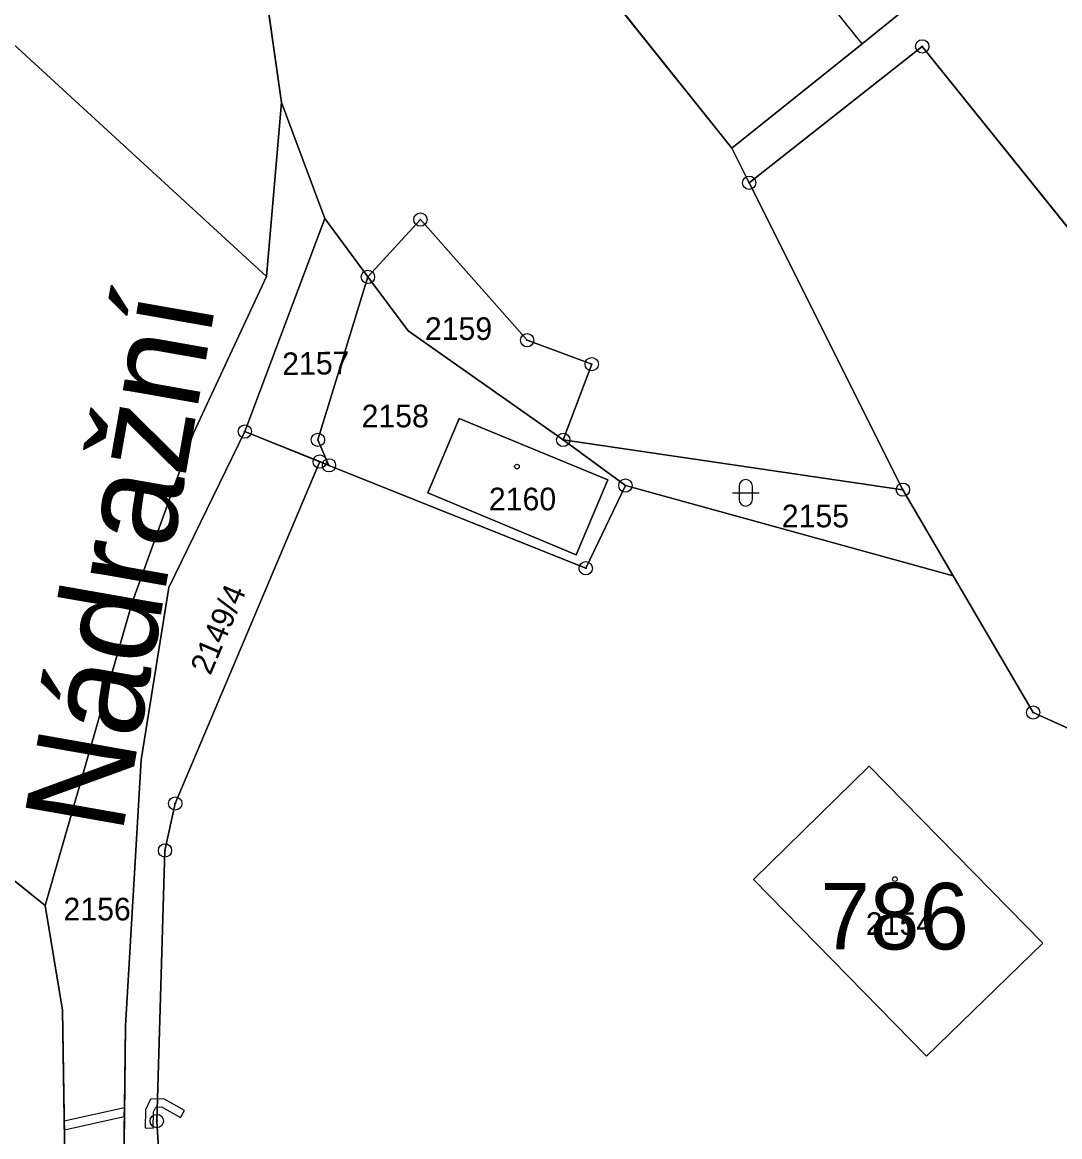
# Model space of a CAD drawing. Extents: x -689422 to -685210, y -987725 to -982160.
# Drawn here: x -686465.6 to -686387.6, y -985556.7 to -985472.9 of the extents above; entities that cross this region are included whole.
import ezdxf

# ---------------------------------------------------------------- set-up
doc = ezdxf.new("R2010")
doc.units = 0
for name, color, linetype in [('KN_Budovy', 7, 'Continuous'), ('KN_Budovy_cisla_domovni', 7, 'Continuous'), ('KN_Hranice_parcel', 7, 'Continuous'), ('KN_Hranice_parcel_vnitrni_kresba', 7, 'Continuous'), ('KN_Parcelni cisla', 7, 'Continuous'), ('KN_Polygon parcely', 7, 'Continuous'), ('KN_Popisy_pomistni nazvy nazvy ulic', 7, 'Continuous'), ('KN_POZEMKY_OSTATNI PLOCHA', 7, 'Continuous'), ('KN_POZEMKY_ZAHRADA', 7, 'Continuous'), ('KN_POZEMKY_ZASTAVENA PLOCHA', 7, 'Continuous'), ('KN_VYUZITI_14_ostatni plocha_dráha', 7, 'Continuous'), ('KN_VYUZITI_17_ostatni plocha_ostatni komunikace', 7, 'Continuous'), ('KN_VYUZITI_23_ostatni plocha_manipulacni plocha', 7, 'Continuous'), ('KN_VYUZITI_26_ostatni plocha_jina plocha', 7, 'Continuous'), ('KN_VYUZITI_27_ostatni plocha_neplodna puda', 7, 'Continuous'), ('KN_Věcná břemena k části', 7, 'Continuous'), ('KN_Značky bodu BP', 7, 'Continuous'), ('KN_Značky budov', 7, 'Continuous'), ('KN_Značky kultur', 7, 'Continuous')]:
    doc.layers.add(name, color=color, linetype=linetype)

msp = doc.modelspace()

# ---------------------------------------------------------------- linework, layer by layer
at = {"layer": 'KN_Budovy'}
for points in [[(-686412.29, -985482.34), (-686402.5, -985474.48), (-686414.07, -985460.03), (-686418.23, -985454.83), (-686421.08, -985457.13), (-686427.97, -985462.7)], [(-686432.79, -985502.66), (-686435.15, -985508.26), (-686423.99, -985512.91), (-686421.62, -985507.27)], [(-686397.65, -985550.62), (-686388.92, -985542.12), (-686401.98, -985528.82), (-686410.67, -985537.34)]]:
    msp.add_lwpolyline(points, close=True, dxfattribs=at)
at = {"layer": 'KN_Hranice_parcel'}
for p, q in [((-686446.16, -985478.91), (-686449.98, -985451.82)), ((-686427.97, -985462.7), (-686412.29, -985482.34)), ((-686447.28, -985492), (-686467.2, -985473.69)), ((-686446.16, -985478.91), (-686447.28, -985492)), ((-686442.9, -985487.63), (-686446.16, -985478.91)), ((-686412.29, -985482.34), (-686410.99, -985484.94)), ((-686399.43, -985508.02), (-686410.99, -985484.94)), ((-686448.91, -985503.65), (-686442.9, -985487.63)), ((-686439.65, -985492.02), (-686442.9, -985487.63)), ((-686443.28, -985505.91), (-686448.91, -985503.65)), ((-686424.97, -985504.28), (-686420.3, -985507.71)), ((-686399.43, -985508.02), (-686424.97, -985504.28)), ((-686443.28, -985505.91), (-686442.58, -985506.19)), ((-686420.3, -985507.71), (-686395.65, -985514.5)), ((-686395.65, -985514.5), (-686399.43, -985508.02))]:
    msp.add_line(p, q, dxfattribs=at)
for points in [[(-686427.97, -985462.7), (-686421.08, -985457.13), (-686423.59, -985454.01), (-686426.02, -985456.07), (-686428.56, -985452.91), (-686420.15, -985446.23), (-686417.64, -985449.36), (-686399.48, -985472.05), (-686402.5, -985474.48), (-686412.29, -985482.34)], [(-686410.99, -985484.94), (-686397.98, -985474.68), (-686361.54, -985520.02), (-686319.63, -985572.26), (-686323.29, -985575.21)], [(-686424.97, -985504.28), (-686422.83, -985498.58), (-686427.68, -985496.78), (-686435.71, -985487.71), (-686439.65, -985492.02)], [(-686463.92, -985539.3), (-686462.01, -985532.68), (-686457.37, -985516.51), (-686452.79, -985503.82), (-686447.28, -985492)], [(-686442.58, -985506.19), (-686443.41, -985504.27), (-686439.65, -985492.02)], [(-686424.97, -985504.28), (-686436.64, -985496.08), (-686439.65, -985492.02)], [(-686421.62, -985507.27), (-686423.99, -985512.91), (-686435.15, -985508.26), (-686432.79, -985502.66), (-686421.62, -985507.27)], [(-686458.46, -985599.48), (-686457.89, -985548.34), (-686456.7, -985528.33), (-686454.62, -985515.37), (-686448.91, -985503.65)], [(-686452.85, -985598.84), (-686455.53, -985555.5), (-686454.91, -985535.15), (-686454.14, -985531.62), (-686443.28, -985505.91)], [(-686442.58, -985506.19), (-686423.28, -985513.93), (-686420.3, -985507.71)], [(-686506.77, -985508.91), (-686500.11, -985511.39), (-686491.28, -985517.3), (-686463.92, -985539.3)], [(-686395.65, -985514.5), (-686389.64, -985524.78), (-686384.27, -985527.21), (-686357.64, -985557.69)], [(-686388.92, -985542.12), (-686401.98, -985528.82), (-686410.67, -985537.34), (-686397.65, -985550.62), (-686388.92, -985542.12)], [(-686463.92, -985539.3), (-686462.61, -985547.16), (-686462.02, -985584.9)]]:
    msp.add_lwpolyline(points, dxfattribs=at)
at = {"layer": 'KN_Hranice_parcel_vnitrni_kresba'}
msp.add_line((-686402.5, -985474.48), (-686414.07, -985460.03), dxfattribs=at)
at = {"layer": 'KN_Polygon parcely'}
for points in [[(-686480.91, -985416.14), (-686500.86, -985442.73), (-686500.43, -985443.13), (-686467.2, -985473.69), (-686447.28, -985492), (-686446.16, -985478.91), (-686449.98, -985451.82)], [(-686522.1, -985423.2), (-686532.18, -985499.21), (-686526.37, -985502.11), (-686506.77, -985508.91), (-686500.11, -985511.39), (-686491.28, -985517.3), (-686463.92, -985539.3), (-686462.01, -985532.68), (-686457.37, -985516.51), (-686452.79, -985503.82), (-686447.28, -985492), (-686467.2, -985473.69), (-686484.83, -985487.52), (-686500.08, -985478.96), (-686492.05, -985472.18), (-686487.24, -985468.1), (-686501.5, -985444.55), (-686500.43, -985443.13), (-686500.86, -985442.73)], [(-686412.29, -985482.34), (-686402.5, -985474.48), (-686399.48, -985472.05), (-686417.64, -985449.36), (-686420.15, -985446.23), (-686428.56, -985452.91), (-686426.02, -985456.07), (-686423.59, -985454.01), (-686421.08, -985457.13), (-686427.97, -985462.7)], [(-686389.64, -985524.78), (-686384.27, -985527.21), (-686357.64, -985557.69), (-686338.74, -985579.32), (-686323.29, -985575.21), (-686319.63, -985572.26), (-686361.54, -985520.02), (-686397.98, -985474.68), (-686410.99, -985484.94), (-686399.43, -985508.02), (-686395.65, -985514.5)], [(-686442.58, -985506.19), (-686443.41, -985504.27), (-686439.65, -985492.02), (-686442.9, -985487.63), (-686448.91, -985503.65), (-686443.28, -985505.91)], [(-686439.65, -985492.02), (-686436.64, -985496.08), (-686424.97, -985504.28), (-686422.83, -985498.58), (-686427.68, -985496.78), (-686435.71, -985487.71)], [(-686423.28, -985513.93), (-686420.3, -985507.71), (-686424.97, -985504.28), (-686436.64, -985496.08), (-686439.65, -985492.02), (-686443.41, -985504.27), (-686442.58, -985506.19)], [(-686421.62, -985507.27), (-686423.99, -985512.91), (-686435.15, -985508.26), (-686432.79, -985502.66)], [(-686421.62, -985507.27), (-686432.79, -985502.66), (-686435.15, -985508.26), (-686423.99, -985512.91)], [(-686454.14, -985531.62), (-686443.28, -985505.91), (-686448.91, -985503.65), (-686454.62, -985515.37), (-686456.7, -985528.33), (-686457.89, -985548.34), (-686458.46, -985599.48), (-686455.58, -985599.15), (-686452.85, -985598.84), (-686455.53, -985555.5), (-686454.91, -985535.15)], [(-686420.3, -985507.71), (-686395.65, -985514.5), (-686399.43, -985508.02), (-686424.97, -985504.28)], [(-686443.28, -985505.91), (-686454.14, -985531.62), (-686454.91, -985535.15), (-686455.53, -985555.5), (-686452.85, -985598.84), (-686407.92, -985593.69), (-686357.64, -985557.69), (-686384.27, -985527.21), (-686389.64, -985524.78), (-686395.65, -985514.5), (-686420.3, -985507.71), (-686423.28, -985513.93), (-686442.58, -985506.19)], [(-686506.77, -985508.91), (-686510.21, -985575.49), (-686501.31, -985576.85), (-686462.02, -985584.9), (-686462.61, -985547.16), (-686463.92, -985539.3), (-686491.28, -985517.3), (-686500.11, -985511.39)], [(-686388.92, -985542.12), (-686397.65, -985550.62), (-686410.67, -985537.34), (-686401.98, -985528.82)], [(-686388.92, -985542.12), (-686401.98, -985528.82), (-686410.67, -985537.34), (-686397.65, -985550.62)]]:
    msp.add_lwpolyline(points, close=True, dxfattribs=at)
for points in [[(-686480.91, -985416.14), (-686449.98, -985451.82), (-686446.16, -985478.91), (-686442.9, -985487.63), (-686439.65, -985492.02), (-686435.71, -985487.71), (-686427.68, -985496.78), (-686422.83, -985498.58), (-686424.97, -985504.28), (-686399.43, -985508.02), (-686410.99, -985484.94), (-686412.29, -985482.34), (-686427.97, -985462.7), (-686453.06, -985421.28)], [(-686423.59, -985454.01), (-686426.02, -985456.07), (-686428.56, -985452.91), (-686420.15, -985446.23), (-686417.64, -985449.36), (-686399.48, -985472.05), (-686402.5, -985474.48), (-686412.29, -985482.34), (-686410.99, -985484.94), (-686397.98, -985474.68), (-686361.54, -985520.02), (-686319.63, -985572.26)], [(-686458.46, -985599.48), (-686457.89, -985548.34), (-686456.7, -985528.33), (-686454.62, -985515.37), (-686448.91, -985503.65), (-686442.9, -985487.63), (-686446.16, -985478.91), (-686447.28, -985492), (-686452.79, -985503.82), (-686457.37, -985516.51), (-686462.01, -985532.68), (-686463.92, -985539.3), (-686462.61, -985547.16), (-686462.02, -985584.9)]]:
    msp.add_lwpolyline(points, dxfattribs=at)
at = {"layer": 'KN_POZEMKY_OSTATNI PLOCHA'}
for p, q in [((-686446.16, -985478.91), (-686449.98, -985451.82)), ((-686427.97, -985462.7), (-686412.29, -985482.34)), ((-686402.5, -985474.48), (-686399.48, -985472.05)), ((-686412.29, -985482.34), (-686402.5, -985474.48)), ((-686397.98, -985474.68), (-686410.99, -985484.94)), ((-686410.99, -985484.94), (-686397.98, -985474.68)), ((-686361.54, -985520.02), (-686397.98, -985474.68)), ((-686397.98, -985474.68), (-686361.54, -985520.02)), ((-686447.28, -985492), (-686446.16, -985478.91)), ((-686446.16, -985478.91), (-686442.9, -985487.63)), ((-686442.9, -985487.63), (-686446.16, -985478.91)), ((-686410.99, -985484.94), (-686412.29, -985482.34)), ((-686412.29, -985482.34), (-686410.99, -985484.94)), ((-686399.43, -985508.02), (-686410.99, -985484.94)), ((-686410.99, -985484.94), (-686399.43, -985508.02)), ((-686442.9, -985487.63), (-686448.91, -985503.65)), ((-686448.91, -985503.65), (-686442.9, -985487.63)), ((-686442.9, -985487.63), (-686439.65, -985492.02)), ((-686439.65, -985492.02), (-686442.9, -985487.63)), ((-686439.65, -985492.02), (-686435.71, -985487.71)), ((-686435.71, -985487.71), (-686439.65, -985492.02)), ((-686435.71, -985487.71), (-686427.68, -985496.78)), ((-686427.68, -985496.78), (-686435.71, -985487.71)), ((-686452.79, -985503.82), (-686447.28, -985492)), ((-686439.65, -985492.02), (-686443.41, -985504.27)), ((-686443.41, -985504.27), (-686439.65, -985492.02)), ((-686439.65, -985492.02), (-686436.64, -985496.08)), ((-686436.64, -985496.08), (-686439.65, -985492.02)), ((-686436.64, -985496.08), (-686424.97, -985504.28)), ((-686424.97, -985504.28), (-686436.64, -985496.08)), ((-686427.68, -985496.78), (-686422.83, -985498.58)), ((-686422.83, -985498.58), (-686427.68, -985496.78)), ((-686422.83, -985498.58), (-686424.97, -985504.28)), ((-686424.97, -985504.28), (-686422.83, -985498.58)), ((-686432.79, -985502.66), (-686435.15, -985508.26)), ((-686421.62, -985507.27), (-686432.79, -985502.66)), ((-686457.37, -985516.51), (-686452.79, -985503.82)), ((-686448.91, -985503.65), (-686454.62, -985515.37)), ((-686454.62, -985515.37), (-686448.91, -985503.65)), ((-686442.58, -985506.19), (-686448.91, -985503.65)), ((-686448.91, -985503.65), (-686442.58, -985506.19)), ((-686443.41, -985504.27), (-686442.58, -985506.19)), ((-686442.58, -985506.19), (-686443.41, -985504.27)), ((-686420.3, -985507.71), (-686424.97, -985504.28)), ((-686424.97, -985504.28), (-686399.43, -985508.02)), ((-686424.97, -985504.28), (-686420.3, -985507.71)), ((-686399.43, -985508.02), (-686424.97, -985504.28)), ((-686423.28, -985513.93), (-686442.58, -985506.19)), ((-686442.58, -985506.19), (-686423.28, -985513.93)), ((-686423.99, -985512.91), (-686421.62, -985507.27)), ((-686435.15, -985508.26), (-686423.99, -985512.91)), ((-686420.3, -985507.71), (-686423.28, -985513.93)), ((-686423.28, -985513.93), (-686420.3, -985507.71)), ((-686395.65, -985514.5), (-686420.3, -985507.71)), ((-686420.3, -985507.71), (-686395.65, -985514.5)), ((-686399.43, -985508.02), (-686395.65, -985514.5)), ((-686395.65, -985514.5), (-686399.43, -985508.02)), ((-686389.64, -985524.78), (-686395.65, -985514.5)), ((-686395.65, -985514.5), (-686389.64, -985524.78)), ((-686454.62, -985515.37), (-686456.7, -985528.33)), ((-686456.7, -985528.33), (-686454.62, -985515.37)), ((-686462.01, -985532.68), (-686457.37, -985516.51)), ((-686491.28, -985517.3), (-686463.92, -985539.3)), ((-686384.27, -985527.21), (-686389.64, -985524.78)), ((-686389.64, -985524.78), (-686384.27, -985527.21)), ((-686456.7, -985528.33), (-686457.89, -985548.34)), ((-686457.89, -985548.34), (-686456.7, -985528.33)), ((-686401.98, -985528.82), (-686410.67, -985537.34)), ((-686388.92, -985542.12), (-686401.98, -985528.82)), ((-686463.92, -985539.3), (-686462.01, -985532.68)), ((-686410.67, -985537.34), (-686397.65, -985550.62)), ((-686462.61, -985547.16), (-686463.92, -985539.3)), ((-686463.92, -985539.3), (-686462.61, -985547.16)), ((-686397.65, -985550.62), (-686388.92, -985542.12)), ((-686462.02, -985584.9), (-686462.61, -985547.16)), ((-686462.61, -985547.16), (-686462.02, -985584.9)), ((-686457.89, -985548.34), (-686458.46, -985599.48)), ((-686458.46, -985599.48), (-686457.89, -985548.34))]:
    msp.add_line(p, q, dxfattribs=at)
at = {"layer": 'KN_POZEMKY_ZAHRADA'}
for p, q in [((-686467.2, -985473.69), (-686447.28, -985492)), ((-686447.28, -985492), (-686452.79, -985503.82)), ((-686452.79, -985503.82), (-686457.37, -985516.51)), ((-686457.37, -985516.51), (-686462.01, -985532.68)), ((-686463.92, -985539.3), (-686491.28, -985517.3)), ((-686462.01, -985532.68), (-686463.92, -985539.3))]:
    msp.add_line(p, q, dxfattribs=at)
at = {"layer": 'KN_POZEMKY_ZASTAVENA PLOCHA'}
for p, q in [((-686449.98, -985451.82), (-686446.16, -985478.91)), ((-686412.29, -985482.34), (-686427.97, -985462.7)), ((-686399.48, -985472.05), (-686402.5, -985474.48)), ((-686447.28, -985492), (-686467.2, -985473.69)), ((-686402.5, -985474.48), (-686412.29, -985482.34)), ((-686446.16, -985478.91), (-686447.28, -985492)), ((-686435.15, -985508.26), (-686432.79, -985502.66)), ((-686432.79, -985502.66), (-686421.62, -985507.27)), ((-686421.62, -985507.27), (-686423.99, -985512.91)), ((-686423.99, -985512.91), (-686435.15, -985508.26)), ((-686410.67, -985537.34), (-686401.98, -985528.82)), ((-686401.98, -985528.82), (-686388.92, -985542.12)), ((-686397.65, -985550.62), (-686410.67, -985537.34)), ((-686388.92, -985542.12), (-686397.65, -985550.62))]:
    msp.add_line(p, q, dxfattribs=at)
at = {"layer": 'KN_VYUZITI_14_ostatni plocha_dráha'}
for p, q in [((-686402.5, -985474.48), (-686399.48, -985472.05)), ((-686412.29, -985482.34), (-686402.5, -985474.48)), ((-686397.98, -985474.68), (-686410.99, -985484.94)), ((-686410.99, -985484.94), (-686397.98, -985474.68)), ((-686361.54, -985520.02), (-686397.98, -985474.68)), ((-686397.98, -985474.68), (-686361.54, -985520.02)), ((-686410.99, -985484.94), (-686412.29, -985482.34)), ((-686399.43, -985508.02), (-686410.99, -985484.94)), ((-686395.65, -985514.5), (-686399.43, -985508.02)), ((-686389.64, -985524.78), (-686395.65, -985514.5)), ((-686384.27, -985527.21), (-686389.64, -985524.78))]:
    msp.add_line(p, q, dxfattribs=at)
at = {"layer": 'KN_VYUZITI_17_ostatni plocha_ostatni komunikace'}
for p, q in [((-686447.28, -985492), (-686446.16, -985478.91)), ((-686446.16, -985478.91), (-686442.9, -985487.63)), ((-686442.9, -985487.63), (-686448.91, -985503.65)), ((-686452.79, -985503.82), (-686447.28, -985492)), ((-686457.37, -985516.51), (-686452.79, -985503.82)), ((-686448.91, -985503.65), (-686454.62, -985515.37)), ((-686454.62, -985515.37), (-686456.7, -985528.33)), ((-686462.01, -985532.68), (-686457.37, -985516.51)), ((-686456.7, -985528.33), (-686457.89, -985548.34)), ((-686463.92, -985539.3), (-686462.01, -985532.68)), ((-686462.61, -985547.16), (-686463.92, -985539.3)), ((-686462.02, -985584.9), (-686462.61, -985547.16)), ((-686457.89, -985548.34), (-686458.46, -985599.48))]:
    msp.add_line(p, q, dxfattribs=at)
at = {"layer": 'KN_VYUZITI_23_ostatni plocha_manipulacni plocha'}
for p, q in [((-686448.91, -985503.65), (-686442.9, -985487.63)), ((-686442.9, -985487.63), (-686439.65, -985492.02)), ((-686439.65, -985492.02), (-686443.41, -985504.27)), ((-686443.41, -985504.27), (-686439.65, -985492.02)), ((-686439.65, -985492.02), (-686436.64, -985496.08)), ((-686436.64, -985496.08), (-686424.97, -985504.28)), ((-686432.79, -985502.66), (-686435.15, -985508.26)), ((-686421.62, -985507.27), (-686432.79, -985502.66)), ((-686454.62, -985515.37), (-686448.91, -985503.65)), ((-686442.58, -985506.19), (-686448.91, -985503.65)), ((-686448.91, -985503.65), (-686442.58, -985506.19)), ((-686443.41, -985504.27), (-686442.58, -985506.19)), ((-686442.58, -985506.19), (-686443.41, -985504.27)), ((-686424.97, -985504.28), (-686420.3, -985507.71)), ((-686423.28, -985513.93), (-686442.58, -985506.19)), ((-686442.58, -985506.19), (-686423.28, -985513.93)), ((-686423.99, -985512.91), (-686421.62, -985507.27)), ((-686435.15, -985508.26), (-686423.99, -985512.91)), ((-686420.3, -985507.71), (-686423.28, -985513.93)), ((-686423.28, -985513.93), (-686420.3, -985507.71)), ((-686420.3, -985507.71), (-686395.65, -985514.5)), ((-686395.65, -985514.5), (-686389.64, -985524.78)), ((-686456.7, -985528.33), (-686454.62, -985515.37)), ((-686491.28, -985517.3), (-686463.92, -985539.3)), ((-686389.64, -985524.78), (-686384.27, -985527.21)), ((-686457.89, -985548.34), (-686456.7, -985528.33)), ((-686401.98, -985528.82), (-686410.67, -985537.34)), ((-686388.92, -985542.12), (-686401.98, -985528.82)), ((-686410.67, -985537.34), (-686397.65, -985550.62)), ((-686463.92, -985539.3), (-686462.61, -985547.16)), ((-686397.65, -985550.62), (-686388.92, -985542.12)), ((-686462.61, -985547.16), (-686462.02, -985584.9)), ((-686458.46, -985599.48), (-686457.89, -985548.34))]:
    msp.add_line(p, q, dxfattribs=at)
at = {"layer": 'KN_VYUZITI_26_ostatni plocha_jina plocha'}
for p, q in [((-686446.16, -985478.91), (-686449.98, -985451.82)), ((-686427.97, -985462.7), (-686412.29, -985482.34)), ((-686442.9, -985487.63), (-686446.16, -985478.91)), ((-686412.29, -985482.34), (-686410.99, -985484.94)), ((-686410.99, -985484.94), (-686399.43, -985508.02)), ((-686439.65, -985492.02), (-686442.9, -985487.63)), ((-686439.65, -985492.02), (-686435.71, -985487.71)), ((-686435.71, -985487.71), (-686439.65, -985492.02)), ((-686435.71, -985487.71), (-686427.68, -985496.78)), ((-686427.68, -985496.78), (-686435.71, -985487.71)), ((-686436.64, -985496.08), (-686439.65, -985492.02)), ((-686424.97, -985504.28), (-686436.64, -985496.08)), ((-686427.68, -985496.78), (-686422.83, -985498.58)), ((-686422.83, -985498.58), (-686427.68, -985496.78)), ((-686422.83, -985498.58), (-686424.97, -985504.28)), ((-686424.97, -985504.28), (-686422.83, -985498.58)), ((-686399.43, -985508.02), (-686424.97, -985504.28))]:
    msp.add_line(p, q, dxfattribs=at)
at = {"layer": 'KN_VYUZITI_27_ostatni plocha_neplodna puda'}
for p, q in [((-686420.3, -985507.71), (-686424.97, -985504.28)), ((-686424.97, -985504.28), (-686399.43, -985508.02)), ((-686395.65, -985514.5), (-686420.3, -985507.71)), ((-686399.43, -985508.02), (-686395.65, -985514.5))]:
    msp.add_line(p, q, dxfattribs=at)
at = {"layer": 'KN_Věcná břemena k části'}
for points in [[(-686462.48, -985555.52), (-686462.47, -985556.17), (-686457.97, -985555.15), (-686457.96, -985554.52)], [(-686456.4, -985556.02), (-686455.8, -985556.04), (-686455.77, -985554.81), (-686455.61, -985554.45), (-686455.16, -985554.44), (-686453.74, -985555.23), (-686453.45, -985554.7), (-686455, -985553.84), (-686455.99, -985553.85), (-686456.37, -985554.67)]]:
    msp.add_lwpolyline(points, close=True, dxfattribs=at)
at = {"layer": 'KN_Značky bodu BP'}
for centre, radius in [((-686397.98, -985474.68), 0.5), ((-686397.98, -985474.68), 0.0303), ((-686410.99, -985484.94), 0.5), ((-686410.99, -985484.94), 0.0303), ((-686435.71, -985487.71), 0.5), ((-686435.71, -985487.71), 0.0303), ((-686439.65, -985492.02), 0.5), ((-686439.65, -985492.02), 0.0303), ((-686427.68, -985496.78), 0.5), ((-686427.68, -985496.78), 0.0303), ((-686422.83, -985498.58), 0.5), ((-686422.83, -985498.58), 0.0303), ((-686448.91, -985503.65), 0.5), ((-686448.91, -985503.65), 0.0303), ((-686443.41, -985504.27), 0.5), ((-686443.41, -985504.27), 0.0303), ((-686424.97, -985504.28), 0.5), ((-686424.97, -985504.28), 0.0303), ((-686443.28, -985505.91), 0.5), ((-686443.28, -985505.91), 0.0303), ((-686442.58, -985506.19), 0.5), ((-686442.58, -985506.19), 0.0303), ((-686420.3, -985507.71), 0.5), ((-686399.43, -985508.02), 0.5), ((-686420.3, -985507.71), 0.0303), ((-686399.43, -985508.02), 0.0303), ((-686423.28, -985513.93), 0.5), ((-686423.28, -985513.93), 0.0303), ((-686389.64, -985524.78), 0.5), ((-686389.64, -985524.78), 0.0303), ((-686454.14, -985531.62), 0.5), ((-686454.14, -985531.62), 0.0303), ((-686454.91, -985535.15), 0.5), ((-686454.91, -985535.15), 0.0303), ((-686455.53, -985555.5), 0.5), ((-686455.53, -985555.5), 0.0303)]:
    msp.add_circle(centre, radius, dxfattribs=at)
at = {"layer": 'KN_Značky budov'}
for centre in [(-686428.447, -985506.279), (-686400.037, -985537.309)]:
    msp.add_circle(centre, 0.175, dxfattribs=at)
at = {"layer": 'KN_Značky kultur'}
for p, q in [((-686412.251, -985508.261), (-686410.249, -985508.261)), ((-686411.751, -985507.761), (-686411.751, -985508.762)), ((-686410.749, -985508.762), (-686410.749, -985507.761))]:
    msp.add_line(p, q, dxfattribs=at)
for centre, start, end in [((-686411.25, -985507.761), 0, 180), ((-686411.25, -985508.761), 180, 359.98789)]:
    msp.add_arc(centre, 0.5, start, end, dxfattribs=at)

# ---------------------------------------------------------------- texts
at = {"layer": 'KN_Budovy_cisla_domovni'}
msp.add_text('786', height=5, dxfattribs=at).set_placement((-686405.632, -985542.594))
at = {"layer": 'KN_Parcelni cisla'}
for s, p in [('2159', (-686435.37, -985496.76)), ('2158', (-686440.13, -985503.33)), ('2160', (-686430.56, -985509.57)), ('2155', (-686408.54, -985510.85)), ('2156', (-686462.54, -985540.41)), ('2154', (-686402.22, -985541.5))]:
    msp.add_text(s, height=1.7, dxfattribs=at).set_placement(p)
for s, rotation, p in [('2157', 1, (-686446.085, -985499.409)), ('2149/4', 67, (-686451.5, -985522.045))]:
    msp.add_text(s, height=1.7, rotation=rotation, dxfattribs=at).set_placement(p)
at = {"layer": 'KN_Popisy_pomistni nazvy nazvy ulic'}
msp.add_text('Nádražní', height=7.5, rotation=80, dxfattribs=at).set_placement((-686458.142, -985534.047))

doc.saveas('drawing.dxf')
